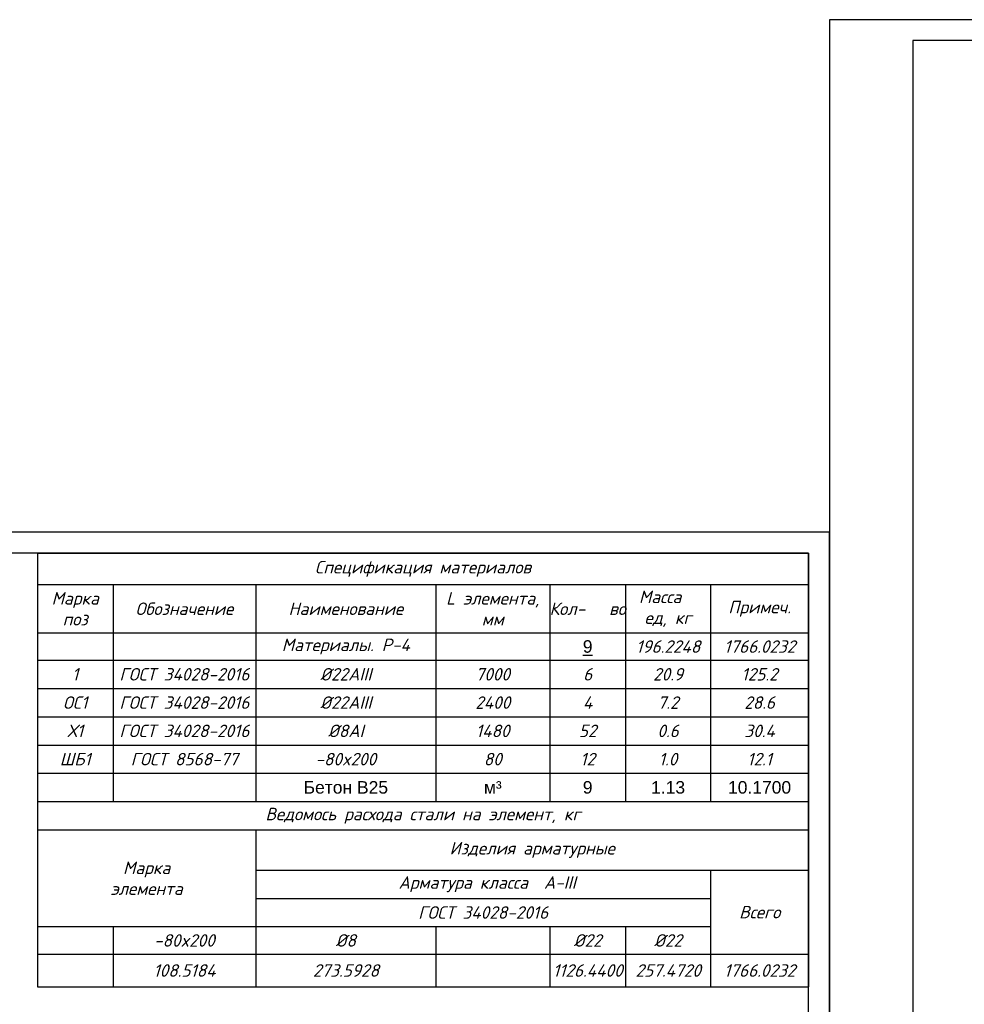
# Model space of a CAD drawing. Header units: millimetres. Extents: x -33345 to 4712671, y -3392 to 121473.
# Tile 608 of 656: x 3083407 to 3106069, y 62877 to 86501. Entities that reach past the tile are written whole.
import ezdxf

# ---------------------------------------------------------------- set-up
doc = ezdxf.new("R2010")
doc.units = ezdxf.units.MM
doc.layers.add('0.25', color=7, linetype='Continuous', lineweight=25)
doc.layers.add('Лист', color=7, linetype='Continuous')
doc.styles.add('ISOCPEUR', font='isocpeui.ttf', dxfattribs={"height": 300})
doc.styles.get("Standard").update_dxf_attribs({"font": 'arial.ttf'})
doc.styles.add('Тохир', font='isocpeui.ttf', dxfattribs={"oblique": 2, "height": 250})

# ---------------------------------------------------------------- blocks, each defined once
blk = doc.blocks.new('*U340')
at = {"layer": '0.25', "color": 5, "linetype": 'Continuous', "lineweight": 25, "ltscale": 100}
blk.add_lwpolyline([(-42000, 0), (0, 0), (0, 29700), (-42000, 29700), (-42000, 0)], dxfattribs=at)
at = {"layer": '0.25', "color": 7, "linetype": 'Continuous', "lineweight": 30, "ltscale": 100}
blk.add_lwpolyline([(-40000, 500), (-500, 500), (-500, 29200), (-40000, 29200), (-40000, 500)], dxfattribs=at)
blk = doc.blocks.new('*T2156')
at = {"color": 0, "linetype": 'ByBlock', "lineweight": -2, "transparency": 16777216}
for p, q in [((0, 0), (18500, 0)), ((0, 0), (0, -10404)), ((18500, 0), (18500, -10404)), ((0, -753), (18500, -753)), ((1813, -753), (1813, -5961)), ((5238, -753), (5238, -5961)), ((9558, -753), (9558, -5961)), ((12289, -753), (12289, -5961)), ((14110, -753), (14110, -5961)), ((16149, -753), (16149, -5961)), ((0, -1914), (18500, -1914)), ((0, -2567), (18500, -2567)), ((0, -3245), (18500, -3245)), ((0, -3924), (18500, -3924)), ((0, -4603), (18500, -4603)), ((0, -5282), (18500, -5282)), ((0, -5961), (18500, -5961)), ((0, -6639), (18500, -6639)), ((5238, -6639), (5238, -10404)), ((5238, -7603), (18500, -7603)), ((16149, -7603), (16149, -10404)), ((5238, -8282), (16149, -8282)), ((0, -8961), (16149, -8961)), ((1813, -8961), (1813, -10404)), ((9558, -8961), (9558, -10404)), ((12289, -8961), (12289, -10404)), ((14110, -8961), (14110, -10404)), ((0, -9622), (18500, -9622)), ((0, -10404), (18500, -10404))]:
    blk.add_line(p, q, dxfattribs=at)
at = {"color": 0, "lineweight": 25, "transparency": 16777216, "char_height": 300, "attachment_point": 5}
for s, insert, width, style in [('Спецификация материалов ', (9250, -377), 18497.6, 'ISOCPEUR'), ('Марка поз', (906, -1334), 1810.17, 'ISOCPEUR'), ('L элемента, мм', (10923, -1334), 2729.2, 'ISOCPEUR'), ('Масса   ед, кг', (15129, -1334), 2036.19, 'ISOCPEUR'), ('Обозначение', (3525, -1334), 3423.03, 'ISOCPEUR'), ('Наименование', (7398, -1334), 4317.14, 'ISOCPEUR'), ('Кол-   во', (13200, -1334), 1818.41, 'ISOCPEUR'), ('Примеч.', (17324, -1334), 2349.05, 'ISOCPEUR'), ('{\\C230;Материалы. Р-4}', (7398, -2241), 4317.14, 'ISOCPEUR'), ('{\\C230;196.2248}', (15129, -2241), 2036.19, 'Тохир'), ('{\\C230;1766.0232}', (17324, -2241), 2349.05, 'Тохир'), ('{\\C5;1}', (906, -2906), 1810.17, 'ISOCPEUR'), ('{\\C5;ГОСТ 34028-2016}', (3525, -2906), 3423.03, 'ISOCPEUR'), ('{\\C5;%%C22АIII}', (7398, -2906), 4317.14, 'ISOCPEUR'), ('{\\C5;7000}', (10923, -2906), 2729.2, 'ISOCPEUR'), ('{\\C5;6}', (13200, -2906), 1818.41, 'ISOCPEUR'), ('{\\C5;20.9}', (15129, -2906), 2036.19, 'ISOCPEUR'), ('{\\C5;125.2}', (17324, -2906), 2349.05, 'ISOCPEUR'), ('{\\C5;ОС1}', (906, -3585), 1810.17, 'ISOCPEUR'), ('{\\C5;ГОСТ 34028-2016}', (3525, -3585), 3423.03, 'ISOCPEUR'), ('{\\C5;%%C22АIII}', (7398, -3585), 4317.14, 'ISOCPEUR'), ('{\\C5;2400}', (10923, -3585), 2729.2, 'ISOCPEUR'), ('{\\C5;4}', (13200, -3585), 1818.41, 'ISOCPEUR'), ('{\\C5;7.2}', (15129, -3585), 2036.19, 'ISOCPEUR'), ('{\\C5;28.6}', (17324, -3585), 2349.05, 'ISOCPEUR'), ('{\\C5;Х1}', (906, -4264), 1810.17, 'ISOCPEUR'), ('{\\C5;ГОСТ 34028-2016}', (3525, -4264), 3423.03, 'ISOCPEUR'), ('{\\C5;%%C8АI}', (7398, -4264), 4317.14, 'ISOCPEUR'), ('{\\C5;1480}', (10923, -4264), 2729.2, 'ISOCPEUR'), ('{\\C5;52}', (13200, -4264), 1818.41, 'ISOCPEUR'), ('{\\C5;0.6}', (15129, -4264), 2036.19, 'ISOCPEUR'), ('{\\C5;30.4}', (17324, -4264), 2349.05, 'ISOCPEUR'), ('{\\C5;ШБ1}', (906, -4942), 1810.17, 'ISOCPEUR'), ('{\\C5;ГОСТ 8568-77}', (3525, -4942), 3423.03, 'ISOCPEUR'), ('{\\C5;-80x200}', (7398, -4942), 4317.14, 'ISOCPEUR'), ('{\\C5;80}', (10923, -4942), 2729.2, 'ISOCPEUR'), ('{\\C5;12}', (13200, -4942), 1818.41, 'ISOCPEUR'), ('{\\C5;1.0}', (15129, -4942), 2036.19, 'ISOCPEUR'), ('{\\C5;12.1}', (17324, -4942), 2349.05, 'ISOCPEUR'), ('\\A1;Ведомось расхода стали на элемент, кг', (9250, -6300), 18497.6, 'ISOCPEUR'), ('\\A1;Изделия арматурные', (11869, -7121), 13259.6, 'ISOCPEUR'), ('Марка \\Pэлемента', (2619, -7800), 5235.6, 'ISOCPEUR'), ('\\A1; Арматура класса  А-III', (10693, -7943), 10908.15, 'ISOCPEUR'), ('{\\C5;ГОСТ 34028-2016}', (10693, -8622), 10908.15, 'ISOCPEUR'), ('Всего', (17324, -8613), 2349.05, 'Тохир'), ('{\\C256;-80x200}', (3525, -9292), 3423.03, 'ISOCPEUR'), ('%%C8', (7398, -9292), 4317.14, 'ISOCPEUR'), ('%%C22', (13200, -9292), 1818.41, 'ISOCPEUR'), ('%%C22', (15129, -9292), 2036.19, 'ISOCPEUR'), ('108.5184', (3525, -10013), 3423.03, 'Тохир'), ('273.5928', (7398, -10013), 4317.14, 'Тохир'), ('1126.4400', (13200, -10013), 1818.41, 'Тохир'), ('257.4720', (15129, -10013), 2036.19, 'Тохир'), ('1766.0232', (17324, -10013), 2349.05, 'Тохир')]:
    blk.add_mtext(s, dxfattribs=dict(at, insert=insert, width=width, style=style))
for s, insert, width in [('{\\L\\C230;9}', (13200, -2241), 1818.41), ('{\\C230;м³}', (10923, -5621), 2729.2), ('10.1700', (17324, -5621), 2349.05), ('{\\C230;Бетон В25\\C40;\\c3266552; }', (7398, -5621), 4317.14), ('{\\C230;9}', (13200, -5621), 1818.41), ('{\\C230;1.13}', (15129, -5621), 2036.19)]:
    blk.add_mtext(s, dxfattribs=dict(at, insert=insert, width=width))
blk = doc.blocks.new('*U328')
at = {"layer": '0.25', "color": 5, "linetype": 'Continuous', "lineweight": 25, "ltscale": 100}
blk.add_lwpolyline([(-59400, 0), (0, 0), (0, 42000), (-59400, 42000), (-59400, 0)], dxfattribs=at)
at = {"layer": '0.25', "color": 7, "linetype": 'Continuous', "lineweight": 30, "ltscale": 100}
blk.add_lwpolyline([(-57400, 500), (-500, 500), (-500, 41500), (-57400, 41500), (-57400, 500)], dxfattribs=at)

msp = doc.modelspace()

# ---------------------------------------------------------------- block references
msp.add_blockref('*T2156', (3083833.349, 73701.326, 1359241.5))
at = {"layer": 'Лист', "ltscale": 100, "transparency": 33554687}
for name, p in [('*U328', (3162233.349, 44501.326, 1359241.5)), ('*U340', (3102833.349, 44501.326, 1359241.5))]:
    msp.add_blockref(name, p, dxfattribs=at)

doc.saveas('drawing.dxf')
